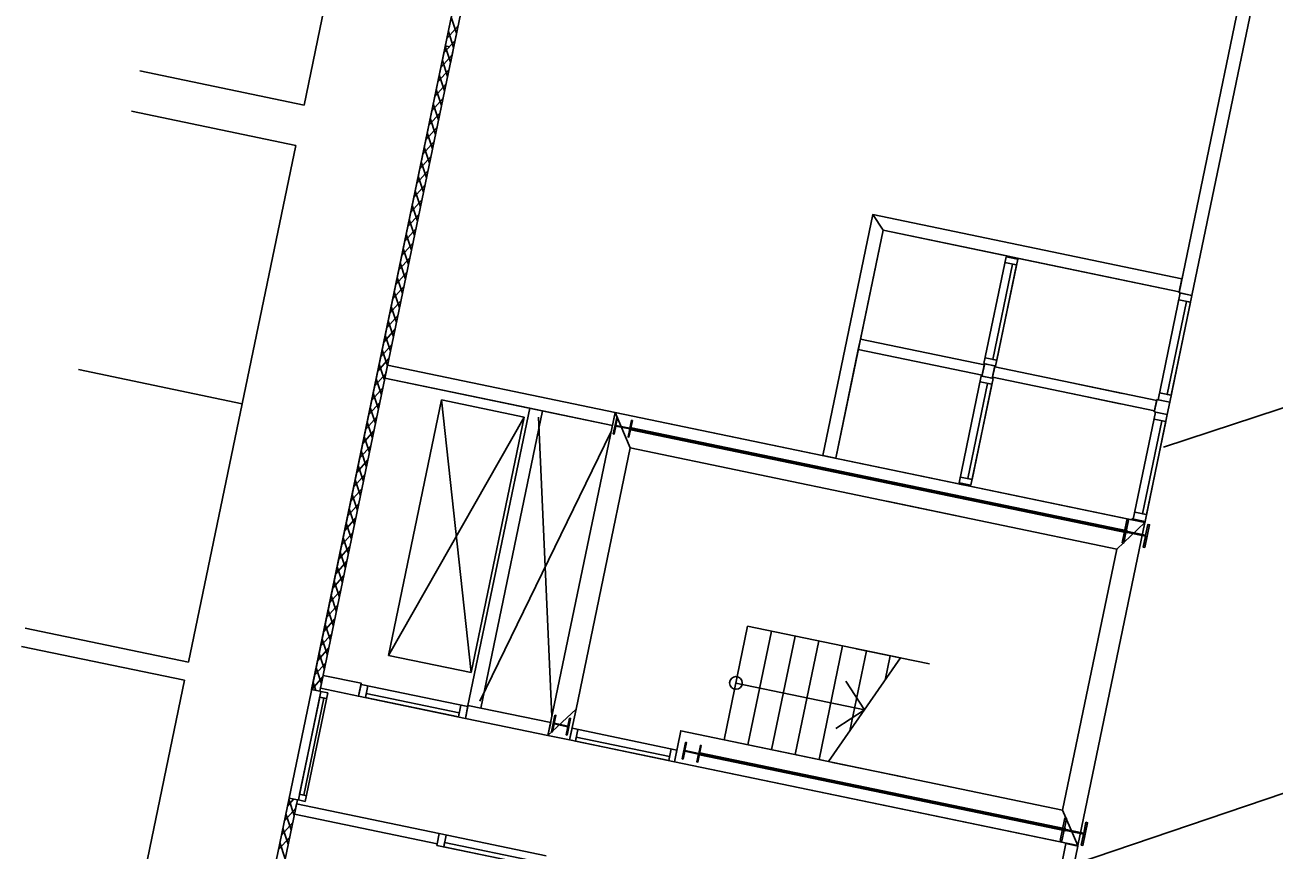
# Model space of a CAD drawing. Extents: x 81065 to 81486, y 452384 to 452681.
# Drawn here: x 81075.86 to 81087.7, y 452567.59 to 452575.41 of the extents above; entities that cross this region are included whole.
import ezdxf

# ---------------------------------------------------------------- set-up
doc = ezdxf.new("R2010")
doc.units = 0
doc.layers.add('B-BH-VH-KANTOPSLUITING-GV', color=7, linetype='Continuous')

msp = doc.modelspace()

# ---------------------------------------------------------------- linework, layer by layer
at = {"layer": 'B-BH-VH-KANTOPSLUITING-GV'}
for p, q in [((81080.767, 452579.66), (81071.926, 452537.068)), ((81080.767, 452579.66), (81078.575, 452569.107)), ((81078.654, 452569.091), (81080.829, 452579.565)), ((81078.503, 452574.646), (81079.011, 452577.093)), ((81079.949, 452575.328), (81079.899, 452575.48)), ((81087.363, 452575.585), (81086.799, 452572.868)), ((81086.921, 452572.842), (81087.486, 452575.56)), ((81079.857, 452575.277), (81079.963, 452575.396)), ((81079.828, 452575.14), (81079.935, 452575.259)), ((81079.85, 452575.246), (81079.873, 452575.354)), ((81079.921, 452575.191), (81079.871, 452575.343)), ((81079.929, 452575.23), (81079.951, 452575.337)), ((81079.8, 452575.003), (81079.906, 452575.122)), ((81079.812, 452575.06), (81079.834, 452575.168)), ((81079.842, 452575.207), (81079.881, 452575.199)), ((81079.892, 452575.054), (81079.842, 452575.206)), ((81079.89, 452575.044), (81079.912, 452575.151)), ((81079.864, 452574.917), (81079.814, 452575.069)), ((81076.945, 452574.97), (81078.503, 452574.646)), ((81079.771, 452574.866), (81079.878, 452574.985)), ((81079.835, 452574.78), (81079.785, 452574.932)), ((81079.743, 452574.729), (81079.849, 452574.848)), ((81079.807, 452574.643), (81079.757, 452574.795)), ((81086.65, 452571.403), (81097.078, 452574.843)), ((81079.714, 452574.592), (81079.821, 452574.711)), ((81079.778, 452574.506), (81079.728, 452574.658)), ((81078.424, 452574.264), (81076.867, 452574.588)), ((81079.686, 452574.455), (81079.792, 452574.574)), ((81079.657, 452574.317), (81079.764, 452574.437)), ((81079.75, 452574.369), (81079.7, 452574.521)), ((81079.629, 452574.18), (81079.736, 452574.3)), ((81079.721, 452574.232), (81079.671, 452574.384)), ((81077.915, 452571.816), (81078.424, 452574.264)), ((81079.693, 452574.095), (81079.643, 452574.247)), ((81079.601, 452574.043), (81079.707, 452574.163)), ((81079.664, 452573.958), (81079.614, 452574.11)), ((81079.572, 452573.906), (81079.679, 452574.026)), ((81079.636, 452573.821), (81079.586, 452573.972)), ((81079.544, 452573.769), (81079.65, 452573.889)), ((81079.608, 452573.683), (81079.557, 452573.835)), ((81079.515, 452573.632), (81079.622, 452573.751)), ((81079.487, 452573.495), (81079.593, 452573.614)), ((81079.579, 452573.546), (81079.529, 452573.698)), ((81083.895, 452573.609), (81083.421, 452571.325)), ((81086.826, 452573), (81083.895, 452573.609)), ((81079.458, 452573.358), (81079.565, 452573.477)), ((81079.551, 452573.409), (81079.5, 452573.561)), ((81079.522, 452573.272), (81079.472, 452573.424)), ((81083.778, 452572.429), (81083.992, 452573.461)), ((81083.992, 452573.461), (81085.167, 452573.217)), ((81079.43, 452573.221), (81079.536, 452573.34)), ((81079.494, 452573.135), (81079.443, 452573.287)), ((81079.401, 452573.084), (81079.508, 452573.203)), ((81079.465, 452572.998), (81079.415, 452573.15)), ((81085.158, 452573.209), (81084.948, 452572.196)), ((81085.032, 452572.236), (81085.219, 452573.139)), ((81085.27, 452573.185), (81085.059, 452572.173)), ((81085.258, 452573.131), (81085.071, 452572.228)), ((81085.258, 452573.131), (81085.147, 452573.154)), ((81085.27, 452573.185), (81085.158, 452573.209)), ((81085.167, 452573.217), (81085.165, 452573.207)), ((81085.263, 452573.187), (81085.165, 452573.207)), ((81085.219, 452573.139), (81085.258, 452573.131)), ((81085.263, 452573.187), (81085.265, 452573.197)), ((81085.265, 452573.197), (81086.801, 452572.878)), ((81079.373, 452572.947), (81079.479, 452573.066)), ((81079.437, 452572.861), (81079.387, 452573.013)), ((81086.801, 452572.878), (81086.826, 452573)), ((81086.824, 452572.99), (81086.847, 452573.097)), ((81079.344, 452572.81), (81079.451, 452572.929)), ((81079.408, 452572.724), (81079.358, 452572.876)), ((81079.316, 452572.673), (81079.422, 452572.792)), ((81086.81, 452572.866), (81086.6, 452571.853)), ((81086.686, 452571.904), (81086.869, 452572.785)), ((81086.921, 452572.842), (81086.711, 452571.83)), ((81086.908, 452572.777), (81086.725, 452571.896)), ((81086.908, 452572.777), (81086.796, 452572.8)), ((81086.921, 452572.842), (81086.799, 452572.868)), ((81086.921, 452572.842), (81086.81, 452572.866)), ((81086.869, 452572.785), (81086.908, 452572.777)), ((81079.287, 452572.535), (81079.394, 452572.655)), ((81079.38, 452572.587), (81079.33, 452572.739)), ((81079.259, 452572.398), (81079.365, 452572.518)), ((81079.351, 452572.45), (81079.301, 452572.602)), ((81079.323, 452572.313), (81079.273, 452572.465)), ((81084.953, 452572.185), (81083.778, 452572.429)), ((81079.23, 452572.261), (81079.337, 452572.381)), ((81079.294, 452572.176), (81079.244, 452572.328)), ((81083.543, 452571.299), (81083.757, 452572.331)), ((81083.757, 452572.331), (81084.932, 452572.087)), ((81079.202, 452572.124), (81079.308, 452572.244)), ((81079.266, 452572.039), (81079.216, 452572.191)), ((81079.295, 452572.181), (81079.27, 452572.059)), ((81081.451, 452571.733), (81079.295, 452572.181)), ((81085.059, 452572.173), (81084.948, 452572.196)), ((81084.955, 452572.195), (81084.953, 452572.185)), ((81085.053, 452572.175), (81084.955, 452572.195)), ((81085.071, 452572.228), (81084.959, 452572.251)), ((81085.071, 452572.228), (81085.032, 452572.236)), ((81085.051, 452572.165), (81085.053, 452572.175)), ((81086.587, 452571.846), (81085.051, 452572.165)), ((81077.915, 452571.816), (81076.363, 452572.139)), ((81076.363, 452572.139), (81077.915, 452571.816)), ((81079.174, 452571.987), (81079.28, 452572.107)), ((81079.237, 452571.901), (81079.187, 452572.053)), ((81079.27, 452572.059), (81080.642, 452571.774)), ((81084.713, 452571.066), (81084.923, 452572.079)), ((81084.825, 452571.043), (81085.035, 452572.056)), ((81085.035, 452572.056), (81084.923, 452572.079)), ((81084.932, 452572.087), (81084.93, 452572.077)), ((81085.028, 452572.057), (81084.93, 452572.077)), ((81085.028, 452572.057), (81085.03, 452572.067)), ((81085.03, 452572.067), (81086.566, 452571.748)), ((81079.145, 452571.85), (81079.252, 452571.97)), ((81084.984, 452572.009), (81084.797, 452571.106)), ((81084.836, 452571.098), (81085.024, 452572.001)), ((81085.024, 452572.001), (81084.912, 452572.024)), ((81085.024, 452572.001), (81084.984, 452572.009)), ((81086.261, 452571.913), (81085.811, 452572.007)), ((81077.407, 452569.368), (81077.915, 452571.816)), ((81079.117, 452571.713), (81079.223, 452571.832)), ((81079.209, 452571.764), (81079.159, 452571.916)), ((81079.807, 452571.852), (81079.304, 452569.43)), ((81080.59, 452571.69), (81079.807, 452571.852)), ((81079.807, 452571.852), (81080.087, 452569.268)), ((81086.241, 452571.815), (81085.791, 452571.909)), ((81086.589, 452571.855), (81086.564, 452571.738)), ((81086.566, 452571.748), (81086.587, 452571.846)), ((81086.711, 452571.83), (81086.589, 452571.855)), ((81086.711, 452571.83), (81086.6, 452571.853)), ((81086.725, 452571.896), (81086.613, 452571.919)), ((81086.725, 452571.896), (81086.686, 452571.904)), ((81086.687, 452571.713), (81086.711, 452571.83)), ((81079.088, 452571.576), (81079.195, 452571.695)), ((81079.18, 452571.627), (81079.13, 452571.779)), ((81079.304, 452569.43), (81080.59, 452571.69)), ((81080.642, 452571.774), (81080.057, 452568.956)), ((81080.087, 452569.268), (81080.59, 452571.69)), ((81080.18, 452568.931), (81080.765, 452571.748)), ((81080.727, 452571.69), (81080.853, 452568.853)), ((81080.765, 452571.748), (81081.426, 452571.611)), ((81081.451, 452571.734), (81080.815, 452568.671)), ((81081.426, 452571.611), (81081.451, 452571.733)), ((81086.352, 452570.716), (81081.451, 452571.734)), ((81086.365, 452570.723), (81086.575, 452571.736)), ((81086.476, 452570.7), (81086.687, 452571.713)), ((81086.687, 452571.713), (81086.564, 452571.738)), ((81086.687, 452571.713), (81086.575, 452571.736)), ((81079.152, 452571.49), (81079.102, 452571.642)), ((81081.467, 452571.687), (81081.435, 452571.531)), ((81081.443, 452571.529), (81081.459, 452571.604)), ((81081.459, 452571.604), (81081.59, 452571.577)), ((81081.46, 452571.61), (81081.476, 452571.686)), ((81081.591, 452571.583), (81081.46, 452571.61)), ((81081.476, 452571.686), (81081.467, 452571.687)), ((81081.59, 452571.577), (81081.575, 452571.502)), ((81081.583, 452571.5), (81081.616, 452571.657)), ((81081.607, 452571.658), (81081.591, 452571.583)), ((81081.604, 452571.577), (81081.602, 452571.567)), ((81081.606, 452571.587), (81081.604, 452571.577)), ((81081.604, 452571.577), (81086.307, 452570.601)), ((81086.307, 452570.601), (81081.604, 452571.577)), ((81086.309, 452570.61), (81081.606, 452571.587)), ((81081.616, 452571.657), (81081.607, 452571.658)), ((81086.634, 452571.655), (81086.451, 452570.774)), ((81086.49, 452570.766), (81086.673, 452571.647)), ((81086.673, 452571.647), (81086.562, 452571.67)), ((81086.673, 452571.647), (81086.634, 452571.655)), ((81079.06, 452571.439), (81079.166, 452571.558)), ((81079.124, 452571.353), (81079.073, 452571.505)), ((81080.168, 452568.996), (81081.412, 452571.547)), ((81081.435, 452571.531), (81081.443, 452571.529)), ((81081.575, 452571.502), (81081.583, 452571.5)), ((81081.602, 452571.567), (81086.305, 452570.591)), ((81079.031, 452571.302), (81079.138, 452571.421)), ((81079.095, 452571.216), (81079.045, 452571.368)), ((81081.082, 452568.922), (81081.596, 452571.397)), ((81081.596, 452571.397), (81086.208, 452570.439)), ((81079.003, 452571.165), (81079.109, 452571.284)), ((81079.067, 452571.079), (81079.016, 452571.231)), ((81083.421, 452571.325), (81083.543, 452571.299)), ((81078.974, 452571.028), (81079.081, 452571.147)), ((81084.836, 452571.098), (81084.725, 452571.121)), ((81084.797, 452571.106), (81084.836, 452571.098)), ((81078.946, 452570.891), (81079.052, 452571.01)), ((81079.038, 452570.942), (81078.988, 452571.094)), ((81084.825, 452571.043), (81084.713, 452571.066)), ((81084.72, 452571.065), (81084.718, 452571.055)), ((81084.718, 452571.055), (81084.816, 452571.035)), ((81084.818, 452571.045), (81084.72, 452571.065)), ((81084.816, 452571.035), (81084.818, 452571.045)), ((81085.825, 452567.457), (81096.281, 452571.004)), ((81078.917, 452570.754), (81079.024, 452570.873)), ((81079.01, 452570.805), (81078.96, 452570.957)), ((81084.722, 452570.748), (81084.027, 452570.892)), ((81078.981, 452570.668), (81078.931, 452570.82)), ((81086.49, 452570.766), (81086.378, 452570.789)), ((81086.451, 452570.774), (81086.49, 452570.766)), ((81078.889, 452570.616), (81078.995, 452570.736)), ((81078.953, 452570.531), (81078.903, 452570.683)), ((81085.838, 452567.628), (81086.474, 452570.69)), ((81086.303, 452570.714), (81086.258, 452570.498)), ((81086.297, 452570.607), (81086.319, 452570.71)), ((81086.319, 452570.71), (81086.303, 452570.714)), ((81086.354, 452570.726), (81086.352, 452570.716)), ((81086.476, 452570.7), (81086.354, 452570.726)), ((81086.476, 452570.7), (81086.365, 452570.723)), ((81086.474, 452570.69), (81086.476, 452570.7)), ((81086.474, 452570.454), (81086.519, 452570.669)), ((81086.503, 452570.672), (81086.481, 452570.569)), ((81086.519, 452570.669), (81086.503, 452570.672)), ((81078.86, 452570.479), (81078.967, 452570.599)), ((81078.924, 452570.394), (81078.874, 452570.546)), ((81086.274, 452570.495), (81086.295, 452570.598)), ((81086.295, 452570.598), (81086.48, 452570.56)), ((81086.481, 452570.569), (81086.297, 452570.607)), ((81086.305, 452570.591), (81086.307, 452570.601)), ((81086.307, 452570.601), (81086.309, 452570.61)), ((81086.48, 452570.56), (81086.458, 452570.457)), ((81078.832, 452570.342), (81078.938, 452570.462)), ((81078.896, 452570.257), (81078.846, 452570.409)), ((81086.208, 452570.439), (81085.694, 452567.964)), ((81086.258, 452570.498), (81086.274, 452570.495)), ((81086.458, 452570.457), (81086.474, 452570.454)), ((81078.803, 452570.205), (81078.91, 452570.325)), ((81078.867, 452570.12), (81078.817, 452570.271)), ((81078.775, 452570.068), (81078.881, 452570.188)), ((81078.747, 452569.931), (81078.853, 452570.05)), ((81078.839, 452569.982), (81078.789, 452570.134)), ((81078.718, 452569.794), (81078.825, 452569.913)), ((81078.81, 452569.845), (81078.76, 452569.997)), ((81078.782, 452569.708), (81078.732, 452569.86)), ((81075.86, 452569.69), (81077.407, 452569.368)), ((81078.69, 452569.657), (81078.796, 452569.776)), ((81078.753, 452569.571), (81078.703, 452569.723)), ((81082.708, 452569.708), (81082.485, 452568.631)), ((81082.708, 452569.708), (81082.485, 452568.631)), ((81082.708, 452569.708), (81084.159, 452569.407)), ((81078.661, 452569.52), (81078.768, 452569.639)), ((81078.725, 452569.434), (81078.675, 452569.586)), ((81082.934, 452569.661), (81082.71, 452568.584)), ((81083.159, 452569.614), (81082.935, 452568.537)), ((81083.384, 452569.568), (81083.16, 452568.491)), ((81077.371, 452569.195), (81075.825, 452569.516)), ((81078.633, 452569.383), (81078.739, 452569.502)), ((81078.697, 452569.297), (81078.646, 452569.449)), ((81083.609, 452569.521), (81083.386, 452568.444)), ((81083.834, 452569.474), (81083.677, 452568.715)), ((81084.432, 452569.35), (81083.737, 452569.494)), ((81078.604, 452569.246), (81078.711, 452569.365)), ((81079.304, 452569.43), (81080.087, 452569.268)), ((81084.159, 452569.407), (81083.475, 452568.425)), ((81084.06, 452569.427), (81084.011, 452569.195)), ((81078.576, 452569.109), (81078.682, 452569.228)), ((81078.668, 452569.16), (81078.618, 452569.312)), ((81078.685, 452569.241), (81078.66, 452569.119)), ((81079.045, 452569.167), (81078.685, 452569.241)), ((81076.863, 452566.747), (81077.371, 452569.195)), ((81078.663, 452569.089), (81078.45, 452568.061)), ((81078.575, 452569.107), (81078.654, 452569.091)), ((81078.615, 452569.099), (81078.589, 452569.175)), ((81078.615, 452569.099), (81078.589, 452569.175)), ((81078.654, 452569.091), (81078.654, 452569.091)), ((81078.66, 452569.119), (81079.019, 452569.044)), ((81078.663, 452569.089), (81078.727, 452569.076)), ((81079.019, 452569.044), (81079.045, 452569.167)), ((81079.019, 452569.044), (81079.043, 452569.156)), ((81080.055, 452568.946), (81079.043, 452569.156)), ((81079.085, 452569.031), (81079.108, 452569.142)), ((81082.597, 452569.169), (81083.817, 452568.916)), ((81083.817, 452568.916), (81083.638, 452569.188)), ((81078.652, 452569.035), (81078.461, 452568.115)), ((81078.5, 452568.106), (81078.691, 452569.027)), ((81078.727, 452569.076), (81078.514, 452568.047)), ((81078.652, 452569.035), (81078.716, 452569.022)), ((81078.691, 452569.027), (81078.652, 452569.035)), ((81080.032, 452568.834), (81079.019, 452569.044)), ((81079.085, 452569.031), (81079.093, 452569.07)), ((81079.966, 452568.848), (81079.085, 452569.031)), ((81079.093, 452569.07), (81079.974, 452568.887)), ((81079.966, 452568.848), (81079.989, 452568.959)), ((81079.974, 452568.887), (81079.966, 452568.848)), ((81080.032, 452568.834), (81080.057, 452568.956)), ((81080.032, 452568.834), (81080.055, 452568.946)), ((81080.841, 452568.794), (81080.18, 452568.931)), ((81080.881, 452568.864), (81080.848, 452568.707)), ((81080.874, 452568.787), (81080.89, 452568.862)), ((81080.89, 452568.862), (81080.881, 452568.864)), ((81081.082, 452568.922), (81081.021, 452568.629)), ((81083.817, 452568.916), (81083.545, 452568.738)), ((81080.032, 452568.834), (81080.815, 452568.671)), ((81080.815, 452568.671), (81080.841, 452568.794)), ((81080.857, 452568.705), (81080.873, 452568.781)), ((81080.873, 452568.781), (81081.004, 452568.754)), ((81081.005, 452568.759), (81080.874, 452568.787)), ((81081.004, 452568.754), (81080.988, 452568.678)), ((81080.997, 452568.676), (81081.03, 452568.833)), ((81081.021, 452568.835), (81081.005, 452568.759)), ((81081.03, 452568.833), (81081.021, 452568.835)), ((81081.021, 452568.629), (81081.044, 452568.74)), ((81082.037, 452568.534), (81081.044, 452568.74)), ((81081.075, 452568.617), (81081.098, 452568.729)), ((81080.815, 452568.671), (81081.021, 452568.629)), ((81080.848, 452568.707), (81080.857, 452568.705)), ((81080.988, 452568.678), (81080.997, 452568.676)), ((81082.014, 452568.422), (81081.021, 452568.629)), ((81081.075, 452568.617), (81081.083, 452568.657)), ((81081.96, 452568.434), (81081.075, 452568.617)), ((81081.083, 452568.657), (81081.968, 452568.473)), ((81082.075, 452568.716), (81082.014, 452568.422)), ((81085.694, 452567.964), (81082.075, 452568.716)), ((81082.485, 452568.631), (81083.475, 452568.425)), ((81081.96, 452568.434), (81081.983, 452568.545)), ((81082.014, 452568.422), (81082.037, 452568.534)), ((81082.12, 452568.606), (81082.088, 452568.45)), ((81082.096, 452568.448), (81082.112, 452568.523)), ((81082.112, 452568.523), (81082.243, 452568.496)), ((81082.113, 452568.529), (81082.129, 452568.605)), ((81082.245, 452568.502), (81082.113, 452568.529)), ((81082.129, 452568.605), (81082.12, 452568.606)), ((81082.243, 452568.496), (81082.228, 452568.421)), ((81082.237, 452568.419), (81082.269, 452568.576)), ((81082.26, 452568.577), (81082.245, 452568.502)), ((81082.253, 452568.497), (81082.251, 452568.487)), ((81082.255, 452568.507), (81082.253, 452568.497)), ((81085.723, 452567.777), (81082.253, 452568.497)), ((81082.253, 452568.497), (81085.723, 452567.777)), ((81085.725, 452567.786), (81082.255, 452568.507)), ((81082.269, 452568.576), (81082.26, 452568.577)), ((81081.968, 452568.473), (81081.96, 452568.434)), ((81082.014, 452568.422), (81085.716, 452567.653)), ((81082.088, 452568.45), (81082.096, 452568.448)), ((81082.228, 452568.421), (81082.237, 452568.419)), ((81082.251, 452568.487), (81085.721, 452567.767)), ((81084.208, 452568.273), (81083.513, 452568.417)), ((81078.362, 452568.079), (81077.52, 452564.024)), ((81077.598, 452564.008), (81078.44, 452568.063)), ((81078.346, 452568.001), (81078.407, 452568.07)), ((81078.41, 452567.915), (81078.359, 452568.067)), ((81078.362, 452568.079), (81078.44, 452568.063)), ((81078.432, 452568.023), (81078.412, 452567.925)), ((81079.785, 452567.742), (81078.432, 452568.023)), ((81078.45, 452568.061), (81078.514, 452568.047)), ((81078.461, 452568.115), (81078.525, 452568.101)), ((81078.461, 452568.115), (81078.5, 452568.106)), ((81078.317, 452567.864), (81078.424, 452567.983)), ((81078.381, 452567.778), (81078.331, 452567.93)), ((81078.412, 452567.925), (81079.764, 452567.644)), ((81078.289, 452567.727), (81078.395, 452567.846)), ((81078.353, 452567.641), (81078.302, 452567.793)), ((81085.717, 452567.89), (81085.672, 452567.675)), ((81085.711, 452567.784), (81085.732, 452567.887)), ((81085.895, 452567.746), (81085.711, 452567.784)), ((81085.732, 452567.887), (81085.717, 452567.89)), ((81085.723, 452567.777), (81085.725, 452567.786)), ((81085.887, 452567.63), (81085.932, 452567.845)), ((81085.916, 452567.849), (81085.895, 452567.746)), ((81085.932, 452567.845), (81085.916, 452567.849)), ((81078.26, 452567.59), (81078.367, 452567.709)), ((81079.785, 452567.742), (81079.761, 452567.63)), ((81079.785, 452567.742), (81079.764, 452567.644)), ((81080.797, 452567.532), (81079.785, 452567.742)), ((81079.827, 452567.617), (81079.85, 452567.728)), ((81085.672, 452567.675), (81085.688, 452567.672)), ((81085.688, 452567.672), (81085.709, 452567.775)), ((81085.709, 452567.775), (81085.893, 452567.736)), ((81085.721, 452567.767), (81085.723, 452567.777)), ((81085.893, 452567.736), (81085.872, 452567.633)), ((81078.324, 452567.504), (81078.274, 452567.656)), ((81080.774, 452567.42), (81079.761, 452567.63)), ((81079.827, 452567.617), (81079.835, 452567.656)), ((81080.708, 452567.434), (81079.827, 452567.617)), ((81079.835, 452567.656), (81080.716, 452567.473)), ((81085.726, 452567.647), (81085.516, 452566.635)), ((81085.838, 452567.624), (81085.627, 452566.612)), ((81085.716, 452567.653), (81085.715, 452567.65)), ((81085.838, 452567.624), (81085.715, 452567.65)), ((81085.838, 452567.624), (81085.726, 452567.647)), ((81085.838, 452567.624), (81085.838, 452567.628)), ((81085.872, 452567.633), (81085.887, 452567.63))]:
    msp.add_line(p, q, dxfattribs=at)
for points in [[(81086.799, 452572.868), (81087.363, 452575.585), (81087.486, 452575.56), (81086.921, 452572.842), (81086.799, 452572.868)], [(81083.421, 452571.325), (81083.895, 452573.609), (81083.992, 452573.461), (81083.543, 452571.299), (81083.421, 452571.325)], [(81083.992, 452573.461), (81083.895, 452573.609), (81086.826, 452573), (81086.801, 452572.878), (81083.992, 452573.461)], [(81085.165, 452573.207), (81085.167, 452573.217), (81085.265, 452573.197), (81085.263, 452573.187), (81085.165, 452573.207)], [(81083.757, 452572.331), (81083.778, 452572.429), (81084.953, 452572.185), (81084.932, 452572.087), (81083.757, 452572.331)], [(81079.27, 452572.059), (81079.295, 452572.181), (81081.451, 452571.733), (81081.426, 452571.611), (81079.27, 452572.059)], [(81084.93, 452572.077), (81084.955, 452572.195), (81085.053, 452572.175), (81085.028, 452572.057), (81084.93, 452572.077)], [(81085.03, 452572.067), (81085.051, 452572.165), (81086.587, 452571.846), (81086.566, 452571.748), (81085.03, 452572.067)], [(81086.564, 452571.738), (81086.589, 452571.855), (81086.711, 452571.83), (81086.687, 452571.713), (81086.564, 452571.738)], [(81080.057, 452568.956), (81080.642, 452571.774), (81080.765, 452571.748), (81080.18, 452568.931), (81080.057, 452568.956)], [(81080.815, 452568.671), (81081.451, 452571.734), (81081.596, 452571.397), (81081.082, 452568.922), (81080.815, 452568.671)], [(81081.596, 452571.397), (81081.451, 452571.734), (81086.474, 452570.69), (81086.208, 452570.439), (81081.596, 452571.397)], [(81081.435, 452571.531), (81081.467, 452571.687), (81081.476, 452571.686), (81081.46, 452571.61), (81081.591, 452571.583), (81081.607, 452571.658), (81081.616, 452571.657), (81081.583, 452571.5), (81081.575, 452571.502), (81081.59, 452571.577), (81081.459, 452571.604), (81081.443, 452571.529), (81081.435, 452571.531)], [(81084.718, 452571.055), (81084.72, 452571.065), (81084.818, 452571.045), (81084.816, 452571.035), (81084.718, 452571.055)], [(81085.838, 452567.628), (81085.694, 452567.964), (81086.208, 452570.439), (81086.474, 452570.69), (81085.838, 452567.628)], [(81086.258, 452570.498), (81086.303, 452570.714), (81086.319, 452570.71), (81086.297, 452570.607), (81086.481, 452570.569), (81086.503, 452570.672), (81086.519, 452570.669), (81086.474, 452570.454), (81086.458, 452570.457), (81086.48, 452570.56), (81086.295, 452570.598), (81086.274, 452570.495), (81086.258, 452570.498)], [(81086.352, 452570.716), (81086.354, 452570.726), (81086.476, 452570.7), (81086.474, 452570.69), (81086.352, 452570.716)], [(81078.66, 452569.119), (81078.685, 452569.241), (81079.045, 452569.167), (81079.019, 452569.044), (81078.66, 452569.119)], [(81080.032, 452568.834), (81080.057, 452568.956), (81080.841, 452568.794), (81080.815, 452568.671), (81080.032, 452568.834)], [(81080.815, 452568.671), (81081.082, 452568.922), (81081.021, 452568.629), (81080.815, 452568.671)], [(81080.848, 452568.707), (81080.881, 452568.864), (81080.89, 452568.862), (81080.874, 452568.787), (81081.005, 452568.759), (81081.021, 452568.835), (81081.03, 452568.833), (81080.997, 452568.676), (81080.988, 452568.678), (81081.004, 452568.754), (81080.873, 452568.781), (81080.857, 452568.705), (81080.848, 452568.707)], [(81082.014, 452568.422), (81082.075, 452568.716), (81085.694, 452567.964), (81085.838, 452567.628), (81082.014, 452568.422)], [(81082.088, 452568.45), (81082.12, 452568.606), (81082.129, 452568.605), (81082.113, 452568.529), (81082.245, 452568.502), (81082.26, 452568.577), (81082.269, 452568.576), (81082.237, 452568.419), (81082.228, 452568.421), (81082.243, 452568.496), (81082.112, 452568.523), (81082.096, 452568.448), (81082.088, 452568.45)], [(81078.412, 452567.925), (81078.432, 452568.023), (81079.785, 452567.742), (81079.764, 452567.644), (81078.412, 452567.925)], [(81085.672, 452567.675), (81085.717, 452567.89), (81085.732, 452567.887), (81085.711, 452567.784), (81085.895, 452567.746), (81085.916, 452567.849), (81085.932, 452567.845), (81085.887, 452567.63), (81085.872, 452567.633), (81085.893, 452567.736), (81085.709, 452567.775), (81085.688, 452567.672), (81085.672, 452567.675)], [(81085.715, 452567.65), (81085.716, 452567.653), (81085.838, 452567.628), (81085.838, 452567.624), (81085.715, 452567.65)]]:
    msp.add_lwpolyline(points, dxfattribs=at)
msp.add_circle((81082.597, 452569.17), 0.06, dxfattribs=at)

doc.saveas('drawing.dxf')
